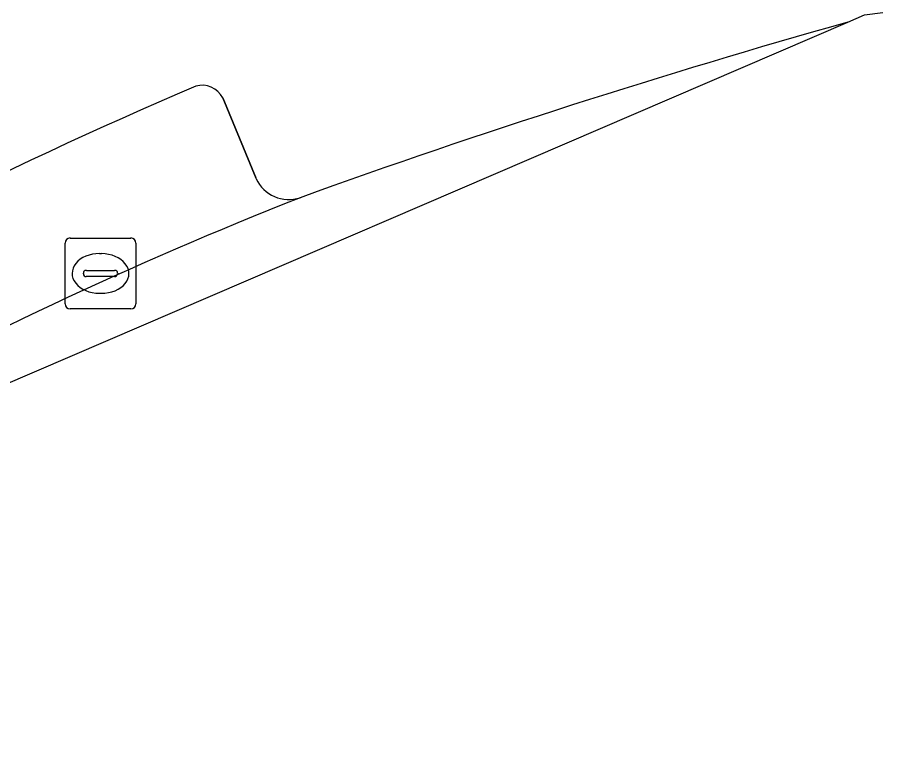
# Model space of a CAD drawing. Extents: x 159716 to 160783, y 383290 to 384031.
# Drawn here: x 160280.51 to 160292.72, y 383340.87 to 383351.41 of the extents above; entities that cross this region are included whole.
import ezdxf

# ---------------------------------------------------------------- set-up
doc = ezdxf.new("R2010")
doc.units = 0
for name, color, linetype in [('IMGEO_Kolk', 7, 'Continuous'), ('IMGEO_Parkeervlak_open', 7, 'Continuous'), ('IMGEO_Rijbaan_lokaal_gesloten', 7, 'Continuous'), ('IMGEO_Voetpad_open', 7, 'Continuous')]:
    doc.layers.add(name, color=color, linetype=linetype)

msp = doc.modelspace()

# ---------------------------------------------------------------- linework, layer by layer
at = {"layer": 'IMGEO_Kolk'}
for p, q in [((160281.256, 383348.294), (160282.108, 383348.294)), ((160281.181, 383347.368), (160281.181, 383348.22)), ((160282.182, 383348.22), (160282.182, 383347.368)), ((160281.669, 383348.074), (160281.694, 383348.074)), ((160281.483, 383347.837), (160281.881, 383347.837)), ((160281.44, 383347.788), (160281.44, 383347.8)), ((160281.878, 383347.751), (160281.48, 383347.751)), ((160281.924, 383347.8), (160281.924, 383347.788)), ((160281.692, 383347.514), (160281.667, 383347.514)), ((160282.108, 383347.294), (160281.256, 383347.294))]:
    msp.add_line(p, q, dxfattribs=at)
for points in [[(160281.256, 383348.294), (160282.108, 383348.294)], [(160281.181, 383347.368), (160281.181, 383348.22)], [(160282.182, 383348.22), (160282.182, 383347.368)], [(160282.108, 383347.294), (160281.256, 383347.294)]]:
    msp.add_lwpolyline(points, dxfattribs=at)
for centre, radius, start, end in [((160281.258, 383348.218), 0.0765, 91.552, 178.448), ((160281.258, 383348.218), 0.0765, 91.552, 178.448), ((160282.106, 383348.218), 0.0765, 1.552, 88.448), ((160282.106, 383348.218), 0.0765, 1.552, 88.448), ((160281.48, 383347.797), 0.0403, 85.8775, 175.7526), ((160281.885, 383347.799), 0.0386, 1.7309, 96.639), ((160281.477, 383347.787), 0.0366, 178.938, 274.7102), ((160281.881, 383347.794), 0.043, 264.8664, 352.4533), ((160281.258, 383347.37), 0.0765, 181.552, 268.448), ((160281.258, 383347.37), 0.0765, 181.552, 268.448), ((160282.106, 383347.37), 0.0765, 271.552, 358.448), ((160282.106, 383347.37), 0.0765, 271.552, 358.448)]:
    msp.add_arc(centre, radius, start, end, dxfattribs=at)
for centre, major_axis, ratio, start_param, end_param in [((160281.668, 383347.794), (-0.387, 0.002), 0.722429, 4.712389, 7.853982), ((160281.693, 383347.794), (-0.39, 0.002), 0.717154, 1.570796, 4.712389)]:
    msp.add_ellipse(centre, major_axis=major_axis, ratio=ratio, start_param=start_param, end_param=end_param, dxfattribs=at)
at = {"layer": 'IMGEO_Parkeervlak_open'}
msp.add_lwpolyline([(160283.877, 383349.131), (160283.406, 383350.272)], dxfattribs=at)
for centre, radius, start, end in [((160314.635, 383277.004), 79.947, 113.28992, 126.27687), ((160283.112, 383350.114), 0.334, 28.1561, 105.0118), ((160284.339, 383349.347), 0.51, 205.0897, 288.2239), ((160307.062, 383291.722), 61.434, 111.54826, 125.71311)]:
    msp.add_arc(centre, radius, start, end, dxfattribs=at)
at = {"layer": 'IMGEO_Rijbaan_lokaal_gesloten'}
msp.add_lwpolyline([(160223.911, 383313.333), (160257.736, 383331.761), (160278.765, 383345.555), (160292.227, 383351.338)], dxfattribs=at)
for centre, radius, start, end in [((160322.68, 383242.919), 112.614, 105.68888, 109.8189), ((160307.062, 383291.722), 61.434, 111.54826, 125.71311)]:
    msp.add_arc(centre, radius, start, end, dxfattribs=at)
at = {"layer": 'IMGEO_Voetpad_open'}
for points in [[(160292.227, 383351.338), (160292.463, 383351.439), (160292.718, 383351.474)], [(160283.406, 383350.272), (160283.877, 383349.131)]]:
    msp.add_lwpolyline(points, dxfattribs=at)
for centre, radius, start, end in [((160322.68, 383242.919), 112.614, 105.68888, 109.8189), ((160314.635, 383277.004), 79.947, 113.28992, 126.27687), ((160283.112, 383350.114), 0.334, 28.1561, 105.0118), ((160284.339, 383349.347), 0.51, 205.0897, 288.2239)]:
    msp.add_arc(centre, radius, start, end, dxfattribs=at)

doc.saveas('drawing.dxf')
